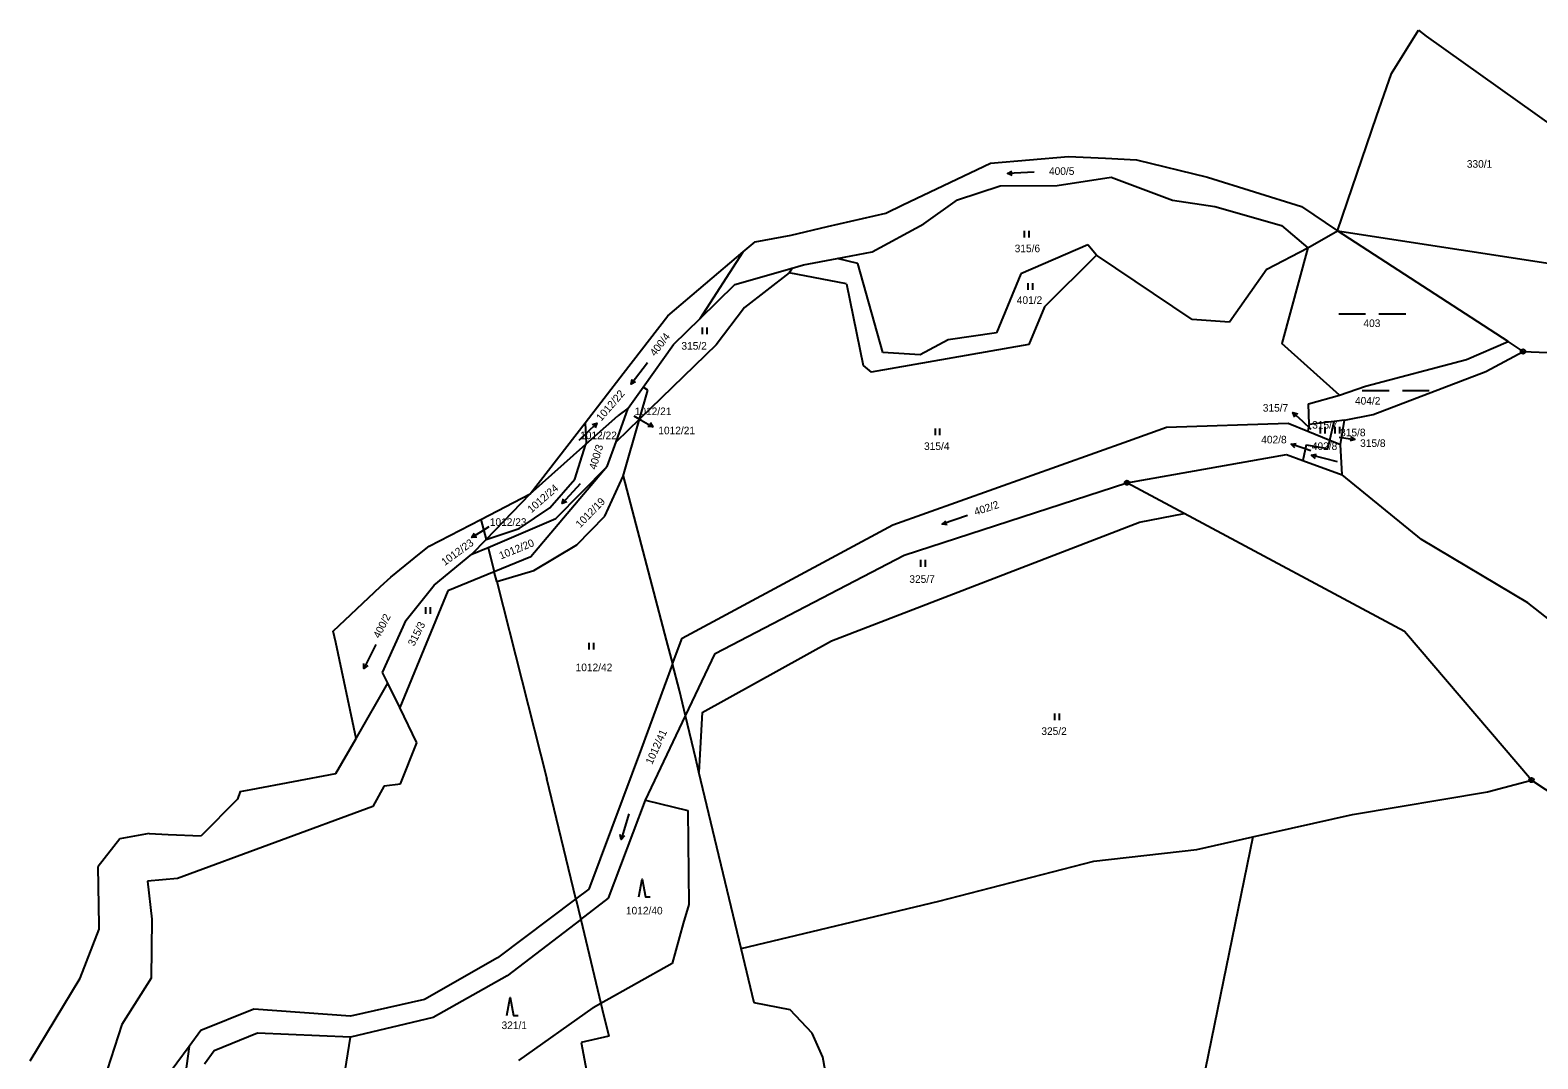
# Model space of a CAD drawing. Extents: x -735249 to -729401, y -1124843 to -1121828.
# Drawn here: x -731655.1 to -731317.5, y -1122058 to -1121827.6 of the extents above; entities that cross this region are included whole.
import ezdxf

# ---------------------------------------------------------------- set-up
doc = ezdxf.new("R2010")
doc.units = 0
for name, color, linetype in [('Vrstva 1', 7, 'Continuous'), ('Vrstva 13', 7, 'Continuous'), ('Vrstva 16', 7, 'Continuous'), ('Vrstva 18', 7, 'Continuous'), ('Vrstva 25', 7, 'Continuous')]:
    doc.layers.add(name, color=color, linetype=linetype)

msp = doc.modelspace()

# ---------------------------------------------------------------- linework, layer by layer
at = {"layer": 'Vrstva 1'}
for points in [[(-731447.49, -1121865.6), (-731437.91, -1121862.48)], [(-731437.91, -1121862.48), (-731425.14, -1121862.41)], [(-731425.14, -1121862.41), (-731413.09, -1121860.55)], [(-731413.09, -1121860.55), (-731399.36, -1121865.71)], [(-731455.02, -1121871), (-731447.49, -1121865.6)], [(-731399.36, -1121865.71), (-731389.82, -1121867.1)], [(-731389.82, -1121867.1), (-731374.92, -1121871.38)], [(-731466.54, -1121877.26), (-731455.02, -1121871)], [(-731374.92, -1121871.38), (-731369.05, -1121876.36)], [(-731369.05, -1121876.36), (-731362.43, -1121872.58)], [(-731362.43, -1121872.58), (-731307.06, -1121881.09)], [(-731324.2, -1121897.37), (-731362.43, -1121872.58)], [(-731418.3, -1121875.72), (-731433.28, -1121882.19)], [(-731416.32, -1121878.03), (-731418.3, -1121875.72)], [(-731505.08, -1121892.15), (-731495.44, -1121877.28)], [(-731481.95, -1121880.16), (-731474.4, -1121878.74)], [(-731474.4, -1121878.74), (-731466.54, -1121877.26)], [(-731469.77, -1121879.88), (-731474.4, -1121878.74)], [(-731428.01, -1121889.59), (-731416.32, -1121878.03)], [(-731394.92, -1121892.39), (-731416.32, -1121878.03)], [(-731378.19, -1121881.13), (-731369.05, -1121876.36)], [(-731369.05, -1121876.36), (-731374.89, -1121897.75)], [(-731497.3, -1121884.56), (-731484.51, -1121880.9)], [(-731485.16, -1121881.94), (-731495.13, -1121889.7)], [(-731484.51, -1121880.9), (-731485.16, -1121881.94)], [(-731472.34, -1121884.43), (-731485.16, -1121881.94)], [(-731484.51, -1121880.9), (-731481.95, -1121880.16)], [(-731464.17, -1121899.82), (-731469.77, -1121879.88)], [(-731433.28, -1121882.19), (-731438.76, -1121895.39)], [(-731378.19, -1121881.13), (-731386.55, -1121893.03)], [(-731505.08, -1121892.15), (-731497.3, -1121884.56)], [(-731472.34, -1121884.43), (-731468.58, -1121902.72)], [(-731495.13, -1121889.7), (-731501.49, -1121898.07)], [(-731428.01, -1121889.59), (-731431.51, -1121898.04)], [(-731511.07, -1121897.98), (-731505.08, -1121892.15)], [(-731386.55, -1121893.03), (-731394.92, -1121892.39)], [(-731438.76, -1121895.39), (-731449.58, -1121896.98)], [(-731501.49, -1121898.07), (-731518.68, -1121914.74)], [(-731517.83, -1121907.53), (-731511.07, -1121897.98)], [(-731431.51, -1121898.04), (-731466.79, -1121904.17)], [(-731455.79, -1121900.35), (-731464.17, -1121899.82)], [(-731449.58, -1121896.98), (-731455.79, -1121900.35)], [(-731361.91, -1121909.37), (-731374.89, -1121897.75)], [(-731333.53, -1121901.33), (-731324.2, -1121897.37)], [(-731329.18, -1121904.07), (-731320.86, -1121899.57)], [(-731320.86, -1121899.57), (-731324.2, -1121897.37)], [(-731320.86, -1121899.57), (-731306.54, -1121900.17)], [(-731468.58, -1121902.72), (-731466.79, -1121904.17)], [(-731356.11, -1121907.33), (-731333.53, -1121901.33)], [(-731354.41, -1121913.7), (-731329.18, -1121904.07)], [(-731521.21, -1121912.29), (-731517.83, -1121907.53)], [(-731518.68, -1121914.74), (-731516.81, -1121908.22)], [(-731516.81, -1121908.22), (-731517.83, -1121907.53)], [(-731368.92, -1121911.3), (-731361.91, -1121909.37)], [(-731361.91, -1121909.37), (-731356.11, -1121907.33)], [(-731523.89, -1121919.79), (-731521.21, -1121912.29)], [(-731521.21, -1121912.29), (-731523.52, -1121914)], [(-731368.73, -1121915.89), (-731368.92, -1121911.3)], [(-731530.85, -1121915.55), (-731530.56, -1121920.1)], [(-731530.63, -1121920.33), (-731523.52, -1121914)], [(-731518.68, -1121914.74), (-731523.89, -1121919.79)], [(-731522.33, -1121927.47), (-731518.68, -1121914.74)], [(-731409.15, -1121919.56), (-731400.68, -1121916.54)], [(-731400.68, -1121916.54), (-731373.43, -1121915.66)], [(-731373.43, -1121915.66), (-731369.03, -1121917.45)], [(-731368.73, -1121915.89), (-731369.03, -1121917.45)], [(-731363.11, -1121915.25), (-731368.73, -1121915.89)], [(-731364.1, -1121919.47), (-731363.11, -1121915.25)], [(-731360.85, -1121914.99), (-731363.11, -1121915.25)], [(-731361.72, -1121920.44), (-731360.85, -1121914.99)], [(-731360.85, -1121914.99), (-731354.41, -1121913.7)], [(-731530.56, -1121920.1), (-731530.63, -1121920.33)], [(-731525.88, -1121925.36), (-731523.89, -1121919.79)], [(-731461.93, -1121938.4), (-731409.15, -1121919.56)], [(-731369.03, -1121917.45), (-731364.1, -1121919.47)], [(-731364.54, -1121921.32), (-731364.1, -1121919.47)], [(-731364.1, -1121919.47), (-731361.72, -1121920.44)], [(-731543.12, -1121931.43), (-731530.63, -1121920.33)], [(-731533.16, -1121928.14), (-731530.63, -1121920.33)], [(-731409.53, -1121928.97), (-731373.82, -1121922.68)], [(-731373.82, -1121922.68), (-731370.17, -1121924)], [(-731369.41, -1121920.47), (-731370.17, -1121924)], [(-731369.41, -1121920.47), (-731364.54, -1121921.32)], [(-731361.33, -1121927.21), (-731361.72, -1121920.44)], [(-731525.88, -1121925.36), (-731542.94, -1121945.53)], [(-731537.35, -1121936.97), (-731525.88, -1121925.36)], [(-731370.17, -1121924), (-731361.33, -1121927.21)], [(-731538.7, -1121934.61), (-731533.16, -1121928.14)], [(-731526.41, -1121936.45), (-731522.33, -1121927.47)], [(-731522.33, -1121927.47), (-731512.66, -1121964.24)], [(-731459.42, -1121945.2), (-731409.53, -1121928.97)], [(-731396.7, -1121935.86), (-731409.53, -1121928.97)], [(-731343.56, -1121941.68), (-731361.33, -1121927.21)], [(-731552.99, -1121941.7), (-731543.12, -1121931.43)], [(-731552.54, -1121943.45), (-731537.35, -1121936.97)], [(-731545.59, -1121939.19), (-731538.7, -1121934.61)], [(-731532.68, -1121942.89), (-731526.41, -1121936.45)], [(-731406.69, -1121937.83), (-731396.7, -1121935.86)], [(-731347.41, -1121962.31), (-731396.7, -1121935.86)], [(-731554.18, -1121937.17), (-731552.99, -1121941.7)], [(-731552.99, -1121941.7), (-731545.59, -1121939.19)], [(-731509.12, -1121963.76), (-731461.93, -1121938.4)], [(-731475.65, -1121964.41), (-731406.69, -1121937.83)], [(-731556.15, -1121944.99), (-731552.99, -1121941.7)], [(-731556.15, -1121944.99), (-731552.54, -1121943.45)], [(-731552.54, -1121943.45), (-731551.15, -1121948.92)], [(-731542.28, -1121948.59), (-731532.68, -1121942.89)], [(-731319.81, -1121955.85), (-731343.56, -1121941.68)], [(-731564.63, -1121951.9), (-731556.15, -1121944.99)], [(-731542.94, -1121945.53), (-731551.15, -1121948.92)], [(-731501.74, -1121967.24), (-731459.42, -1121945.2)], [(-731551.15, -1121948.92), (-731561.56, -1121953.19)], [(-731550.61, -1121951.06), (-731551.15, -1121948.92)], [(-731550.61, -1121951.06), (-731542.28, -1121948.59)], [(-731561.56, -1121953.19), (-731572.33, -1121979.31)], [(-731570.87, -1121959.71), (-731564.63, -1121951.9)], [(-731550.61, -1121951.06), (-731539.37, -1121995.26)], [(-731294.25, -1121975.84), (-731319.81, -1121955.85)], [(-731576.15, -1121971.44), (-731570.87, -1121959.71)], [(-731511.26, -1121969.56), (-731509.12, -1121963.76)], [(-731318.97, -1121995.56), (-731347.41, -1121962.31)], [(-731512.66, -1121964.24), (-731511.85, -1121967.32)], [(-731511.85, -1121967.32), (-731511.26, -1121969.56)], [(-731508.35, -1121981.15), (-731501.74, -1121967.24)], [(-731504.64, -1121980.44), (-731475.65, -1121964.41)], [(-731511.26, -1121969.56), (-731518.22, -1121988.41)], [(-731509.69, -1121975.53), (-731511.26, -1121969.56)], [(-731582.09, -1121986.23), (-731574.99, -1121973.83)], [(-731574.99, -1121973.83), (-731576.15, -1121971.44)], [(-731572.33, -1121979.31), (-731574.99, -1121973.83)], [(-731508.35, -1121981.15), (-731509.69, -1121975.53)], [(-731568.47, -1121987.25), (-731572.33, -1121979.31)], [(-731504.64, -1121980.44), (-731505.34, -1121993.78)], [(-731517.34, -1122000.06), (-731508.35, -1121981.15)], [(-731506.05, -1121990.8), (-731508.35, -1121981.15)], [(-731572.17, -1121996.4), (-731568.47, -1121987.25)], [(-731518.22, -1121988.41), (-731522.36, -1121999.62)], [(-731505.34, -1121993.78), (-731506.05, -1121990.8)], [(-731495.9, -1122033.28), (-731505.34, -1121993.78)], [(-731575.8, -1121996.87), (-731578.31, -1122001.45)], [(-731575.8, -1121996.87), (-731572.17, -1121996.4)], [(-731532.9, -1122022.19), (-731539.37, -1121995.26)], [(-731328.81, -1121998.22), (-731318.97, -1121995.56)], [(-731318.97, -1121995.56), (-731303.66, -1122005.68)], [(-731522.36, -1121999.62), (-731529.99, -1122019.99)], [(-731525.61, -1122022.01), (-731517.34, -1122000.06)], [(-731517.34, -1122000.06), (-731507.85, -1122002.4)], [(-731359.07, -1122003.29), (-731328.81, -1121998.22)], [(-731578.31, -1122001.45), (-731622.04, -1122017.57)], [(-731507.85, -1122002.4), (-731507.62, -1122023.46)], [(-731381.34, -1122008.3), (-731359.07, -1122003.29)], [(-731416.96, -1122013.74), (-731393.9, -1122011.12)], [(-731381.34, -1122008.3), (-731416.47, -1122180.14)], [(-731393.9, -1122011.12), (-731381.34, -1122008.3)], [(-731451.65, -1122022.68), (-731416.96, -1122013.74)], [(-731622.04, -1122017.57), (-731628.76, -1122018.19)], [(-731628.76, -1122018.19), (-731627.8, -1122026.73)], [(-731529.99, -1122019.99), (-731532.9, -1122022.19)], [(-731532.9, -1122022.19), (-731550.42, -1122035.37)], [(-731532.9, -1122022.19), (-731531.8, -1122026.77)], [(-731531.8, -1122026.77), (-731525.61, -1122022.01)], [(-731507.62, -1122023.46), (-731508.87, -1122027.68)], [(-731495.9, -1122033.28), (-731451.65, -1122022.68)], [(-731627.8, -1122026.73), (-731627.98, -1122039.93)], [(-731531.8, -1122026.77), (-731548.26, -1122039.44)], [(-731531.8, -1122026.77), (-731527.28, -1122045.58)], [(-731508.87, -1122027.68), (-731511.36, -1122036.66)], [(-731493.01, -1122045.43), (-731495.9, -1122033.28)], [(-731550.42, -1122035.37), (-731566.75, -1122044.74)], [(-731511.36, -1122036.66), (-731527.28, -1122045.58)], [(-731627.98, -1122039.93), (-731634.52, -1122050.27)], [(-731548.26, -1122039.44), (-731564.81, -1122048.7)], [(-731566.75, -1122044.74), (-731583.38, -1122048.47)], [(-731605, -1122046.9), (-731616.85, -1122051.67)], [(-731583.38, -1122048.47), (-731605, -1122046.9)], [(-731545.63, -1122058.37), (-731529.03, -1122046.56)], [(-731527.28, -1122045.58), (-731529.03, -1122046.56)], [(-731527.28, -1122045.58), (-731526.98, -1122046.84)], [(-731526.98, -1122046.84), (-731525.52, -1122052.9)], [(-731484.94, -1122047.03), (-731493.01, -1122045.43)], [(-731480, -1122052.23), (-731484.94, -1122047.03)], [(-731634.52, -1122050.27), (-731639.48, -1122065.52)], [(-731616.85, -1122051.67), (-731619.45, -1122055.21)], [(-731564.81, -1122048.7), (-731583.34, -1122053.15)], [(-731604.17, -1122052.28), (-731613.87, -1122056.17)], [(-731583.34, -1122053.15), (-731604.17, -1122052.28)], [(-731584.85, -1122062.46), (-731583.34, -1122053.15)], [(-731525.52, -1122052.9), (-731531.73, -1122054.37)], [(-731531.73, -1122054.37), (-731530.26, -1122061.9)], [(-731477.62, -1122057.63), (-731480, -1122052.23)], [(-731619.45, -1122055.21), (-731626.59, -1122107.34)], [(-731619.45, -1122055.21), (-731624.99, -1122062.73)], [(-731613.87, -1122056.17), (-731616.06, -1122059.17)], [(-731466.78, -1122118.07), (-731477.62, -1122057.63)]]:
    msp.add_lwpolyline(points, dxfattribs=at)
at = {"layer": 'Vrstva 13'}
for points in [[(-731350.31, -1121837.3), (-731344.29, -1121827.6)], [(-731344.29, -1121827.6), (-731342.55, -1121828.98)], [(-731342.55, -1121828.98), (-731301.68, -1121858.1)], [(-731353.66, -1121846.96), (-731350.31, -1121837.3)], [(-731362.43, -1121872.58), (-731353.66, -1121846.96)], [(-731440.1, -1121857.41), (-731422.6, -1121855.89)], [(-731422.6, -1121855.89), (-731414.35, -1121856.28)], [(-731459.7, -1121866.7), (-731440.1, -1121857.41)], [(-731414.35, -1121856.28), (-731407.42, -1121856.61)], [(-731407.42, -1121856.61), (-731391.46, -1121860.53)], [(-731391.46, -1121860.53), (-731370.47, -1121867.13)], [(-731476.58, -1121871.61), (-731463.51, -1121868.58)], [(-731463.51, -1121868.58), (-731459.7, -1121866.7)], [(-731370.47, -1121867.13), (-731362.43, -1121872.58)], [(-731484.73, -1121873.5), (-731476.58, -1121871.61)], [(-731495.44, -1121877.28), (-731492.77, -1121875.01)], [(-731492.77, -1121875.01), (-731484.73, -1121873.5)], [(-731512.34, -1121891.6), (-731495.44, -1121877.28)], [(-731522.31, -1121904.5), (-731512.34, -1121891.6)], [(-731530.85, -1121915.55), (-731522.31, -1121904.5)], [(-731543.12, -1121931.43), (-731530.85, -1121915.55)], [(-731554.18, -1121937.17), (-731543.12, -1121931.43)], [(-731565.74, -1121943.15), (-731554.18, -1121937.17)], [(-731567.93, -1121944.92), (-731565.74, -1121943.15)], [(-731574.35, -1121950.08), (-731567.93, -1121944.92)], [(-731576.63, -1121952.23), (-731574.35, -1121950.08)], [(-731587.2, -1121962.22), (-731576.63, -1121952.23)], [(-731586.66, -1121964.74), (-731587.2, -1121962.22)], [(-731582.09, -1121986.23), (-731586.66, -1121964.74)], [(-731586.66, -1121994.07), (-731582.09, -1121986.23)], [(-731605.57, -1121997.66), (-731586.66, -1121994.07)], [(-731608.07, -1121998.13), (-731605.57, -1121997.66)], [(-731608.62, -1121999.85), (-731616.8, -1122008.07)], [(-731608.07, -1121998.13), (-731608.62, -1121999.85)], [(-731628.42, -1122007.51), (-731634.98, -1122008.75)], [(-731628.42, -1122007.51), (-731624.13, -1122007.72)], [(-731624.13, -1122007.72), (-731616.8, -1122008.07)], [(-731634.98, -1122008.75), (-731639.86, -1122014.95)], [(-731639.63, -1122028.15), (-731639.86, -1122014.95)], [(-731643.84, -1122039.95), (-731639.62, -1122028.93)], [(-731639.62, -1122028.93), (-731639.63, -1122028.15)], [(-731655.06, -1122058.45), (-731643.84, -1122039.95)]]:
    msp.add_lwpolyline(points, dxfattribs=at)
at = {"layer": 'Vrstva 16'}
for points in [[(-731519.92, -1121914.02), (-731518.26, -1121914.95)], [(-731368.27, -1121917.06), (-731370.18, -1121915.28)], [(-731532.13, -1121919.41), (-731530.35, -1121917.69)], [(-731362.01, -1121918.76), (-731361.5, -1121918.83)], [(-731368.34, -1121921.83), (-731369.89, -1121921.31)], [(-731552.36, -1121938.82), (-731553.64, -1121939.64)]]:
    msp.add_lwpolyline(points, dxfattribs=at)
at = {"layer": 'Vrstva 25'}
for points in [[(-731435.236, -1121860.167), (-731436.264, -1121859.727), (-731435.296, -1121859.17)], [(-731430.276, -1121859.373), (-731436.264, -1121859.727)], [(-731432.447, -1121874.015), (-731432.447, -1121872.515)], [(-731431.413, -1121874.015), (-731431.413, -1121872.515)], [(-731431.657, -1121885.755), (-731431.657, -1121884.255)], [(-731430.623, -1121885.755), (-731430.623, -1121884.255)], [(-731362.11, -1121891.12), (-731356.11, -1121891.12)], [(-731353.11, -1121891.12), (-731347.11, -1121891.12)], [(-731504.567, -1121895.665), (-731504.567, -1121894.165)], [(-731503.533, -1121895.665), (-731503.533, -1121894.165)], [(-731516.856, -1121902.117), (-731520.524, -1121906.863)], [(-731519.517, -1121906.378), (-731520.524, -1121906.863), (-731520.308, -1121905.766)], [(-731356.84, -1121908.34), (-731350.84, -1121908.34)], [(-731347.84, -1121908.34), (-731341.84, -1121908.34)], [(-731370.18, -1121915.28), (-731372.374, -1121913.235)], [(-731371.983, -1121914.282), (-731372.374, -1121913.235), (-731371.301, -1121913.551)], [(-731530.35, -1121917.69), (-731528.196, -1121915.603)], [(-731529.262, -1121915.94), (-731528.196, -1121915.603), (-731528.566, -1121916.658)], [(-731518.26, -1121914.95), (-731515.644, -1121916.418)], [(-731516.272, -1121915.492), (-731515.644, -1121916.418), (-731516.761, -1121916.364)], [(-731366.197, -1121917.925), (-731366.197, -1121916.425)], [(-731365.163, -1121917.925), (-731365.163, -1121916.425)], [(-731362.887, -1121917.945), (-731362.887, -1121916.445)], [(-731361.853, -1121917.945), (-731361.853, -1121916.445)], [(-731452.417, -1121918.305), (-731452.417, -1121916.805)], [(-731451.383, -1121918.305), (-731451.383, -1121916.805)], [(-731361.5, -1121918.83), (-731358.53, -1121919.252)], [(-731359.45, -1121918.617), (-731358.53, -1121919.252), (-731359.591, -1121919.606)], [(-731371.944, -1121921.143), (-731372.731, -1121920.349), (-731371.624, -1121920.196)], [(-731369.89, -1121921.31), (-731372.731, -1121920.349)], [(-731367.331, -1121923.535), (-731368.178, -1121922.805), (-731367.086, -1121922.565)], [(-731362.362, -1121924.275), (-731368.178, -1121922.805)], [(-731531.923, -1121929.191), (-731535.937, -1121933.649)], [(-731534.896, -1121933.24), (-731535.937, -1121933.649), (-731535.639, -1121932.571)], [(-731445.209, -1121936.289), (-731450.871, -1121938.271)], [(-731553.64, -1121939.64), (-731556.164, -1121941.26)], [(-731555.052, -1121941.141), (-731556.164, -1121941.26), (-731555.593, -1121940.299)], [(-731449.762, -1121938.412), (-731450.871, -1121938.271), (-731450.092, -1121937.469)], [(-731455.677, -1121947.765), (-731455.677, -1121946.265)], [(-731454.643, -1121947.765), (-731454.643, -1121946.265)], [(-731566.457, -1121958.325), (-731566.457, -1121956.825)], [(-731565.423, -1121958.325), (-731565.423, -1121956.825)], [(-731577.692, -1121965.176), (-731580.368, -1121970.544)], [(-731529.907, -1121966.335), (-731529.907, -1121964.835)], [(-731528.873, -1121966.335), (-731528.873, -1121964.835)], [(-731579.474, -1121969.872), (-731580.368, -1121970.544), (-731580.369, -1121969.426)], [(-731425.677, -1121982.175), (-731425.677, -1121980.675)], [(-731424.643, -1121982.175), (-731424.643, -1121980.675)], [(-731521.048, -1122003.107), (-731522.772, -1122008.853)], [(-731522.005, -1122008.039), (-731522.772, -1122008.853), (-731522.963, -1122007.751)], [(-731518.79, -1122021.73), (-731518.04, -1122017.73), (-731517.29, -1122021.73), (-731516.29, -1122021.73)], [(-731548.34, -1122048.28), (-731547.59, -1122044.28), (-731546.84, -1122048.28), (-731545.84, -1122048.28)]]:
    msp.add_lwpolyline(points, dxfattribs=at)
for centre, radius in [((-731320.86, -1121899.57), 0.5), ((-731320.86, -1121899.57), 0.032), ((-731409.53, -1121928.97), 0.5), ((-731409.53, -1121928.97), 0.032), ((-731318.97, -1121995.56), 0.5), ((-731318.97, -1121995.56), 0.032)]:
    msp.add_circle(centre, radius, dxfattribs=at)

# ---------------------------------------------------------------- texts
at = {"layer": 'Vrstva 16'}
for s, rotation, p in [('1012/22', 49.10039, (-731527.22, -1121915.318)), ('1012/23', 36.20029, (-731562.249, -1121947.638))]:
    msp.add_text(s, height=1.7, rotation=rotation, dxfattribs=at).set_placement(p)
for s, p in [('315/7', (-731379.116, -1121913.04)), ('1012/21', (-731514.44, -1121918.12)), ('402/8', (-731379.466, -1121920.15)), ('315/8', (-731357.33, -1121920.95))]:
    msp.add_text(s, height=1.7, dxfattribs=at).set_placement(p)
at = {"layer": 'Vrstva 18'}
for s, p in [('400/5', (-731426.98, -1121860.02)), ('330/1', (-731333.44, -1121858.42)), ('315/6', (-731434.66, -1121877.34)), ('401/2', (-731434.19, -1121888.92)), ('403', (-731356.59, -1121894.09)), ('315/2', (-731509.27, -1121899.16)), ('404/2', (-731358.48, -1121911.47)), ('1012/21', (-731519.72, -1121913.82)), ('315/7', (-731368.07, -1121916.86)), ('1012/22', (-731531.93, -1121919.21)), ('315/4', (-731454.95, -1121921.63)), ('402/8', (-731368.14, -1121921.63)), ('315/8', (-731361.81, -1121918.56)), ('1012/23', (-731552.16, -1121938.62)), ('325/7', (-731458.24, -1121951.39)), ('1012/42', (-731532.95, -1121971.17)), ('325/2', (-731428.69, -1121985.45)), ('1012/40', (-731521.69, -1122025.65)), ('321/1', (-731549.53, -1122051.33))]:
    msp.add_text(s, height=1.7, dxfattribs=at).set_placement(p)
for s, rotation, p in [('400/4', 52.40042, (-731515.156, -1121900.76)), ('400/3', 73.10058, (-731528.383, -1121926.151)), ('1012/24', 41.10033, (-731542.841, -1121935.838)), ('1012/19', 45.70036, (-731531.923, -1121939.198)), ('402/2', 18.40015, (-731443.424, -1121936.348)), ('1012/20', 22.10018, (-731549.67, -1121946.16)), ('400/2', 63.2005, (-731576.858, -1121963.962)), ('315/3', 63.1005, (-731569.107, -1121965.722)), ('1012/41', 65.60052, (-731515.829, -1121992.206))]:
    msp.add_text(s, height=1.7, rotation=rotation, dxfattribs=at).set_placement(p)

doc.saveas('drawing.dxf')
